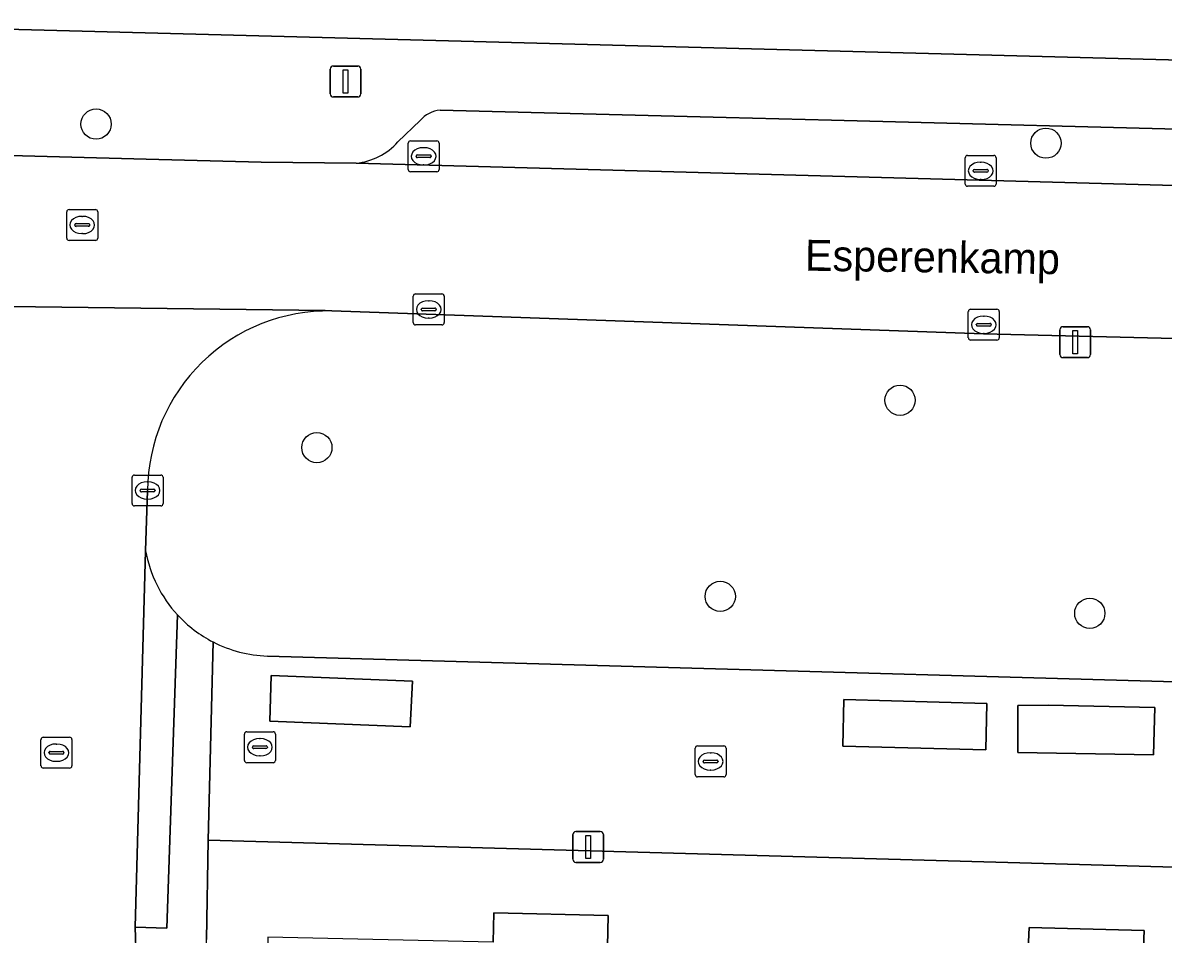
# Model space of a CAD drawing. Extents: x 162082 to 163401, y 388089 to 388636.
# Drawn here: x 162610.54 to 162647.44, y 388509.47 to 388538.95 of the extents above; entities that cross this region are included whole.
import ezdxf

# ---------------------------------------------------------------- set-up
doc = ezdxf.new("R2010")
doc.units = 0
for name, color, linetype in [('IMGEO_Boom', 7, 'Continuous'), ('IMGEO_Erf', 7, 'Continuous'), ('IMGEO_Groenvoorziening', 7, 'Continuous'), ('IMGEO_Kolk', 7, 'Continuous'), ('IMGEO_Lichtmast', 7, 'Continuous'), ('IMGEO_Openbare_ruimte_label', 7, 'Continuous'), ('IMGEO_Pand', 7, 'Continuous'), ('IMGEO_Parkeervlak_open', 7, 'Continuous'), ('IMGEO_Rijbaan_lokaal_open', 7, 'Continuous'), ('IMGEO_Rioolput', 7, 'Continuous'), ('IMGEO_Voetpad_open', 7, 'Continuous')]:
    doc.layers.add(name, color=color, linetype=linetype)

msp = doc.modelspace()

# ---------------------------------------------------------------- linework, layer by layer
at = {"layer": 'IMGEO_Boom'}
for centre in [(162612.908, 388535.674), (162643.646, 388535.057), (162638.925, 388526.74), (162620.053, 388525.207), (162633.107, 388520.393), (162645.066, 388519.846)]:
    msp.add_circle(centre, 0.489, dxfattribs=at)
at = {"layer": 'IMGEO_Erf'}
for points in [[(162606.721, 388538.832), (162672.963, 388537.079), (162673.006, 388538.982), (162673.313, 388552.479), (162669.13, 388552.572), (162668.878, 388541.291), (162661.971, 388541.448), (162661.961, 388540.998), (162660.961, 388541.021), (162660.972, 388541.472), (162657.899, 388541.542), (162658.012, 388546.541), (162658.081, 388549.625), (162663.479, 388549.503), (162663.69, 388558.893), (162664.085, 388558.884), (162664.085, 388561.811), (162667.267, 388561.732), (162667.346, 388564.914), (162673.318, 388564.766), (162673.345, 388565.86), (162673.645, 388565.853), (162669.736, 388570.29), (162547.954, 388583.733)], [(162719.033, 388509.629), (162665.584, 388511.139), (162616.534, 388512.505), (162616.48, 388509.291)], [(162625.758, 388509.206), (162625.782, 388510.16), (162629.482, 388510.065), (162629.408, 388506.565)], [(162643.063, 388508.743), (162643.101, 388509.686), (162646.827, 388509.586), (162646.684, 388506.102)]]:
    msp.add_lwpolyline(points, dxfattribs=at)
at = {"layer": 'IMGEO_Groenvoorziening'}
for points in [[(162660.207, 388528.43), (162641.631, 388528.891), (162620.532, 388529.627)], [(162618.451, 388518.462), (162660.432, 388517.274), (162660.207, 388528.43)], [(162614.574, 388523.821), (162614.512, 388521.872)]]:
    msp.add_lwpolyline(points, dxfattribs=at)
for centre, radius, start, end in [((162620.422, 388523.779), 5.849, 88.9264, 179.5931), ((162618.595, 388522.605), 4.149, 190.1737, 222.6695), ((162618.578, 388522.586), 4.123, 222.6403, 242.8269), ((162618.583, 388522.579), 4.119, 242.7193, 268.1665)]:
    msp.add_arc(centre, radius, start, end, dxfattribs=at)
at = {"layer": 'IMGEO_Kolk'}
for p, q in [((162623.008, 388534.205), (162623.008, 388535.057)), ((162623.083, 388535.131), (162623.935, 388535.131)), ((162624.009, 388535.057), (162624.009, 388534.205)), ((162623.267, 388534.625), (162623.267, 388534.637)), ((162623.31, 388534.674), (162623.708, 388534.674)), ((162623.496, 388534.911), (162623.521, 388534.911)), ((162623.751, 388534.637), (162623.751, 388534.625)), ((162641.11, 388534.661), (162641.962, 388534.661)), ((162623.705, 388534.588), (162623.307, 388534.588)), ((162623.519, 388534.351), (162623.494, 388534.351)), ((162641.035, 388533.735), (162641.035, 388534.587)), ((162641.523, 388534.441), (162641.548, 388534.441)), ((162642.036, 388534.587), (162642.036, 388533.735)), ((162623.935, 388534.131), (162623.083, 388534.131)), ((162641.294, 388534.155), (162641.294, 388534.167)), ((162641.732, 388534.118), (162641.334, 388534.118)), ((162641.337, 388534.204), (162641.735, 388534.204)), ((162641.778, 388534.167), (162641.778, 388534.155)), ((162641.962, 388533.661), (162641.11, 388533.661)), ((162641.546, 388533.881), (162641.521, 388533.881)), ((162623.172, 388529.252), (162623.172, 388530.104)), ((162623.247, 388530.178), (162624.099, 388530.178)), ((162623.66, 388529.958), (162623.685, 388529.958)), ((162624.173, 388530.104), (162624.173, 388529.252)), ((162623.431, 388529.672), (162623.431, 388529.684)), ((162623.869, 388529.635), (162623.471, 388529.635)), ((162623.474, 388529.721), (162623.872, 388529.721)), ((162623.915, 388529.684), (162623.915, 388529.672)), ((162641.135, 388528.757), (162641.135, 388529.609)), ((162641.21, 388529.683), (162642.062, 388529.683)), ((162641.623, 388529.463), (162641.648, 388529.463)), ((162642.136, 388529.609), (162642.136, 388528.757)), ((162624.099, 388529.178), (162623.247, 388529.178)), ((162623.683, 388529.398), (162623.658, 388529.398)), ((162641.394, 388529.177), (162641.394, 388529.189)), ((162641.832, 388529.14), (162641.434, 388529.14)), ((162641.437, 388529.226), (162641.835, 388529.226)), ((162641.878, 388529.189), (162641.878, 388529.177)), ((162641.646, 388528.903), (162641.621, 388528.903)), ((162642.062, 388528.683), (162641.21, 388528.683)), ((162614.149, 388524.32), (162615.001, 388524.32)), ((162614.074, 388523.394), (162614.074, 388524.246)), ((162614.562, 388524.1), (162614.587, 388524.1)), ((162615.075, 388524.246), (162615.075, 388523.394)), ((162614.333, 388523.814), (162614.333, 388523.826)), ((162614.771, 388523.777), (162614.373, 388523.777)), ((162614.376, 388523.863), (162614.774, 388523.863)), ((162614.817, 388523.826), (162614.817, 388523.814)), ((162615.001, 388523.32), (162614.149, 388523.32)), ((162614.585, 388523.54), (162614.56, 388523.54)), ((162617.709, 388515.088), (162617.709, 388515.94)), ((162617.784, 388516.014), (162618.636, 388516.014)), ((162618.71, 388515.94), (162618.71, 388515.088)), ((162617.968, 388515.508), (162617.968, 388515.52)), ((162618.406, 388515.471), (162618.008, 388515.471)), ((162618.011, 388515.557), (162618.409, 388515.557)), ((162618.197, 388515.794), (162618.222, 388515.794)), ((162618.452, 388515.52), (162618.452, 388515.508)), ((162632.295, 388514.628), (162632.295, 388515.48)), ((162632.37, 388515.554), (162633.222, 388515.554)), ((162633.296, 388515.48), (162633.296, 388514.628)), ((162618.22, 388515.234), (162618.195, 388515.234)), ((162632.597, 388515.097), (162632.995, 388515.097)), ((162632.783, 388515.334), (162632.808, 388515.334)), ((162618.636, 388515.014), (162617.784, 388515.014)), ((162632.554, 388515.048), (162632.554, 388515.06)), ((162632.992, 388515.011), (162632.594, 388515.011)), ((162632.806, 388514.774), (162632.781, 388514.774)), ((162633.038, 388515.06), (162633.038, 388515.048)), ((162633.222, 388514.554), (162632.37, 388514.554))]:
    msp.add_line(p, q, dxfattribs=at)
for points in [[(162623.008, 388534.205), (162623.008, 388535.057)], [(162623.083, 388535.131), (162623.935, 388535.131)], [(162624.009, 388535.057), (162624.009, 388534.205)], [(162641.11, 388534.661), (162641.962, 388534.661)], [(162641.035, 388533.735), (162641.035, 388534.587)], [(162642.036, 388534.587), (162642.036, 388533.735)], [(162623.935, 388534.131), (162623.083, 388534.131)], [(162641.962, 388533.661), (162641.11, 388533.661)], [(162623.172, 388529.252), (162623.172, 388530.104)], [(162623.247, 388530.178), (162624.099, 388530.178)], [(162624.173, 388530.104), (162624.173, 388529.252)], [(162641.135, 388528.757), (162641.135, 388529.609)], [(162641.21, 388529.683), (162642.062, 388529.683)], [(162642.136, 388529.609), (162642.136, 388528.757)], [(162624.099, 388529.178), (162623.247, 388529.178)], [(162642.062, 388528.683), (162641.21, 388528.683)], [(162614.149, 388524.32), (162615.001, 388524.32)], [(162614.074, 388523.394), (162614.074, 388524.246)], [(162615.075, 388524.246), (162615.075, 388523.394)], [(162615.001, 388523.32), (162614.149, 388523.32)], [(162617.709, 388515.088), (162617.709, 388515.94)], [(162617.784, 388516.014), (162618.636, 388516.014)], [(162618.71, 388515.94), (162618.71, 388515.088)], [(162632.295, 388514.628), (162632.295, 388515.48)], [(162632.37, 388515.554), (162633.222, 388515.554)], [(162633.296, 388515.48), (162633.296, 388514.628)], [(162618.636, 388515.014), (162617.784, 388515.014)], [(162633.222, 388514.554), (162632.37, 388514.554)]]:
    msp.add_lwpolyline(points, dxfattribs=at)
for centre, radius, start, end in [((162623.085, 388535.055), 0.0765, 91.552, 178.448), ((162623.085, 388535.055), 0.0765, 91.552, 178.448), ((162623.933, 388535.055), 0.0765, 1.552, 88.448), ((162623.933, 388535.055), 0.0765, 1.552, 88.448), ((162623.307, 388534.634), 0.0403, 85.8775, 175.7526), ((162623.712, 388534.636), 0.0386, 1.7309, 96.639), ((162641.112, 388534.585), 0.0765, 91.552, 178.448), ((162641.112, 388534.585), 0.0765, 91.552, 178.448), ((162641.96, 388534.585), 0.0765, 1.552, 88.448), ((162641.96, 388534.585), 0.0765, 1.552, 88.448), ((162623.304, 388534.624), 0.0366, 178.938, 274.7102), ((162623.708, 388534.631), 0.043, 264.8664, 352.4533), ((162623.085, 388534.207), 0.0765, 181.552, 268.448), ((162623.085, 388534.207), 0.0765, 181.552, 268.448), ((162623.933, 388534.207), 0.0765, 271.552, 358.448), ((162623.933, 388534.207), 0.0765, 271.552, 358.448), ((162641.334, 388534.164), 0.0403, 85.8775, 175.7526), ((162641.331, 388534.154), 0.0366, 178.938, 274.7102), ((162641.735, 388534.161), 0.043, 264.8664, 352.4533), ((162641.739, 388534.166), 0.0386, 1.7309, 96.639), ((162641.112, 388533.737), 0.0765, 181.552, 268.448), ((162641.112, 388533.737), 0.0765, 181.552, 268.448), ((162641.96, 388533.737), 0.0765, 271.552, 358.448), ((162641.96, 388533.737), 0.0765, 271.552, 358.448), ((162623.249, 388530.102), 0.0765, 91.552, 178.448), ((162623.249, 388530.102), 0.0765, 91.552, 178.448), ((162624.097, 388530.102), 0.0765, 1.552, 88.448), ((162624.097, 388530.102), 0.0765, 1.552, 88.448), ((162623.471, 388529.681), 0.0403, 85.8775, 175.7526), ((162623.468, 388529.671), 0.0366, 178.938, 274.7102), ((162623.872, 388529.678), 0.043, 264.8664, 352.4533), ((162623.876, 388529.683), 0.0386, 1.7309, 96.639), ((162641.212, 388529.607), 0.0765, 91.552, 178.448), ((162641.212, 388529.607), 0.0765, 91.552, 178.448), ((162642.06, 388529.607), 0.0765, 1.552, 88.448), ((162642.06, 388529.607), 0.0765, 1.552, 88.448), ((162623.249, 388529.254), 0.0765, 181.552, 268.448), ((162623.249, 388529.254), 0.0765, 181.552, 268.448), ((162624.097, 388529.254), 0.0765, 271.552, 358.448), ((162624.097, 388529.254), 0.0765, 271.552, 358.448), ((162641.434, 388529.186), 0.0403, 85.8775, 175.7526), ((162641.431, 388529.176), 0.0366, 178.938, 274.7102), ((162641.835, 388529.183), 0.043, 264.8664, 352.4533), ((162641.839, 388529.188), 0.0386, 1.7309, 96.639), ((162641.212, 388528.759), 0.0765, 181.552, 268.448), ((162641.212, 388528.759), 0.0765, 181.552, 268.448), ((162642.06, 388528.759), 0.0765, 271.552, 358.448), ((162642.06, 388528.759), 0.0765, 271.552, 358.448), ((162614.151, 388524.244), 0.0765, 91.552, 178.448), ((162614.151, 388524.244), 0.0765, 91.552, 178.448), ((162614.999, 388524.244), 0.0765, 1.552, 88.448), ((162614.999, 388524.244), 0.0765, 1.552, 88.448), ((162614.373, 388523.823), 0.0403, 85.8775, 175.7526), ((162614.37, 388523.813), 0.0366, 178.938, 274.7102), ((162614.774, 388523.82), 0.043, 264.8664, 352.4533), ((162614.778, 388523.825), 0.0386, 1.7309, 96.639), ((162614.151, 388523.396), 0.0765, 181.552, 268.448), ((162614.151, 388523.396), 0.0765, 181.552, 268.448), ((162614.999, 388523.396), 0.0765, 271.552, 358.448), ((162614.999, 388523.396), 0.0765, 271.552, 358.448), ((162617.786, 388515.938), 0.0765, 91.552, 178.448), ((162617.786, 388515.938), 0.0765, 91.552, 178.448), ((162618.634, 388515.938), 0.0765, 1.552, 88.448), ((162618.634, 388515.938), 0.0765, 1.552, 88.448), ((162618.008, 388515.517), 0.0403, 85.8775, 175.7526), ((162618.005, 388515.507), 0.0366, 178.938, 274.7102), ((162618.409, 388515.514), 0.043, 264.8664, 352.4533), ((162618.413, 388515.519), 0.0386, 1.7309, 96.639), ((162632.372, 388515.478), 0.0765, 91.552, 178.448), ((162632.372, 388515.478), 0.0765, 91.552, 178.448), ((162633.22, 388515.478), 0.0765, 1.552, 88.448), ((162633.22, 388515.478), 0.0765, 1.552, 88.448), ((162617.786, 388515.09), 0.0765, 181.552, 268.448), ((162617.786, 388515.09), 0.0765, 181.552, 268.448), ((162618.634, 388515.09), 0.0765, 271.552, 358.448), ((162618.634, 388515.09), 0.0765, 271.552, 358.448), ((162632.594, 388515.057), 0.0403, 85.8775, 175.7526), ((162632.999, 388515.059), 0.0386, 1.7309, 96.639), ((162632.591, 388515.047), 0.0366, 178.938, 274.7102), ((162632.995, 388515.054), 0.043, 264.8664, 352.4533), ((162632.372, 388514.63), 0.0765, 181.552, 268.448), ((162632.372, 388514.63), 0.0765, 181.552, 268.448), ((162633.22, 388514.63), 0.0765, 271.552, 358.448), ((162633.22, 388514.63), 0.0765, 271.552, 358.448)]:
    msp.add_arc(centre, radius, start, end, dxfattribs=at)
for centre, major_axis, ratio, start_param, end_param in [((162623.495, 388534.631), (-0.387, 0.002), 0.722429, 4.712389, 7.853982), ((162623.52, 388534.631), (-0.39, 0.002), 0.717154, 1.570796, 4.712389), ((162641.522, 388534.161), (-0.387, 0.002), 0.722429, 4.712389, 7.853982), ((162641.547, 388534.161), (-0.39, 0.002), 0.717154, 1.570796, 4.712389), ((162623.659, 388529.678), (-0.387, 0.002), 0.722429, 4.712389, 7.853982), ((162623.684, 388529.678), (-0.39, 0.002), 0.717154, 1.570796, 4.712389), ((162641.622, 388529.183), (-0.387, 0.002), 0.722429, 4.712389, 7.853982), ((162641.647, 388529.183), (-0.39, 0.002), 0.717154, 1.570796, 4.712389), ((162614.561, 388523.82), (-0.387, 0.002), 0.722429, 4.712389, 7.853982), ((162614.586, 388523.82), (-0.39, 0.002), 0.717154, 1.570796, 4.712389), ((162618.196, 388515.514), (-0.387, 0.002), 0.722429, 4.712389, 7.853982), ((162618.221, 388515.514), (-0.39, 0.002), 0.717154, 1.570796, 4.712389), ((162632.782, 388515.054), (-0.387, 0.002), 0.722429, 4.712389, 7.853982), ((162632.807, 388515.054), (-0.39, 0.002), 0.717154, 1.570796, 4.712389)]:
    msp.add_ellipse(centre, major_axis=major_axis, ratio=ratio, start_param=start_param, end_param=end_param, dxfattribs=at)
at = {"layer": 'IMGEO_Lichtmast'}
for p, q in [((162620.486, 388536.65), (162620.486, 388537.45)), ((162620.486, 388537.45), (162620.486, 388536.65)), ((162620.586, 388537.55), (162621.376, 388537.55)), ((162621.376, 388537.55), (162620.586, 388537.55)), ((162621.476, 388537.45), (162621.476, 388536.65)), ((162621.476, 388536.65), (162621.476, 388537.45)), ((162621.376, 388536.55), (162620.586, 388536.55)), ((162620.586, 388536.55), (162621.376, 388536.55)), ((162644.201, 388529.118), (162644.991, 388529.118)), ((162644.991, 388529.118), (162644.201, 388529.118)), ((162644.101, 388528.218), (162644.101, 388529.018)), ((162644.101, 388529.018), (162644.101, 388528.218)), ((162645.091, 388529.018), (162645.091, 388528.218)), ((162645.091, 388528.218), (162645.091, 388529.018)), ((162644.991, 388528.118), (162644.201, 388528.118)), ((162644.201, 388528.118), (162644.991, 388528.118)), ((162628.334, 388511.887), (162628.334, 388512.687)), ((162628.334, 388512.687), (162628.334, 388511.887)), ((162628.434, 388512.787), (162629.224, 388512.787)), ((162629.224, 388512.787), (162628.434, 388512.787)), ((162629.324, 388512.687), (162629.324, 388511.887)), ((162629.324, 388511.887), (162629.324, 388512.687)), ((162629.224, 388511.787), (162628.434, 388511.787)), ((162628.434, 388511.787), (162629.224, 388511.787))]:
    msp.add_line(p, q, dxfattribs=at)
for points in [[(162620.906, 388537.425), (162621.056, 388537.425), (162621.056, 388536.675), (162620.906, 388536.675), (162620.906, 388537.425)], [(162644.521, 388528.993), (162644.671, 388528.993), (162644.671, 388528.243), (162644.521, 388528.243), (162644.521, 388528.993)], [(162628.754, 388512.662), (162628.904, 388512.662), (162628.904, 388511.912), (162628.754, 388511.912), (162628.754, 388512.662)]]:
    msp.add_lwpolyline(points, dxfattribs=at)
for centre, start, end in [((162620.586, 388537.45), 90, 180), ((162620.586, 388537.45), 90, 180), ((162621.376, 388537.45), 0, 90), ((162621.376, 388537.45), 360, 90), ((162620.586, 388536.65), 180, 270), ((162620.586, 388536.65), 180, 270), ((162621.376, 388536.65), 270, 0), ((162621.376, 388536.65), 270, 0), ((162644.201, 388529.018), 90, 180), ((162644.201, 388529.018), 90, 180), ((162644.991, 388529.018), 0, 90), ((162644.991, 388529.018), 360, 90), ((162644.201, 388528.218), 180, 270), ((162644.201, 388528.218), 180, 270), ((162644.991, 388528.218), 270, 0), ((162644.991, 388528.218), 270, 0), ((162628.434, 388512.687), 90, 180), ((162628.434, 388512.687), 90, 180), ((162629.224, 388512.687), 0, 90), ((162629.224, 388512.687), 360, 90), ((162628.434, 388511.887), 180, 270), ((162628.434, 388511.887), 180, 270), ((162629.224, 388511.887), 270, 0), ((162629.224, 388511.887), 270, 0)]:
    msp.add_arc(centre, 0.1, start, end, dxfattribs=at)
at = {"layer": 'IMGEO_Pand'}
for points in [[(162628.864, 388492.044), (162629.093, 388500), (162632.361, 388499.916), (162632.553, 388506.468), (162629.408, 388506.565), (162629.482, 388510.065), (162625.782, 388510.16), (162625.758, 388509.206), (162618.465, 388509.369), (162618.327, 388504.531), (162616.308, 388504.59), (162616.187, 388500.37), (162618.205, 388500.314), (162618.966, 388500.293), (162624.452, 388500.142), (162624.232, 388492.17)], [(162641.55, 388491.697), (162646.156, 388491.572), (162646.373, 388499.549), (162646.394, 388500), (162646.684, 388506.102), (162646.827, 388509.586), (162643.101, 388509.686), (162643.063, 388508.743), (162635.985, 388508.881), (162635.801, 388508.885), (162635.684, 388506.371), (162632.553, 388506.468), (162632.361, 388499.916), (162641.779, 388499.674)]]:
    msp.add_lwpolyline(points, close=True, dxfattribs=at)
at = {"layer": 'IMGEO_Parkeervlak_open'}
for points in [[(162653.631, 388535.362), (162649.989, 388535.455), (162636.707, 388535.797), (162633.299, 388535.885), (162624.039, 388536.123)], [(162623.397, 388535.788), (162622.678, 388535.097)], [(162621.322, 388534.407), (162664.417, 388533.239)]]:
    msp.add_lwpolyline(points, dxfattribs=at)
for points in [[(162623.067, 388516.176), (162623.149, 388517.651), (162618.571, 388517.832), (162618.533, 388516.356)], [(162637.109, 388517.054), (162637.071, 388515.546), (162641.698, 388515.431), (162641.739, 388516.932)], [(162647.13, 388515.268), (162647.169, 388516.794), (162643.715, 388516.871), (162642.737, 388516.867), (162642.737, 388515.346)]]:
    msp.add_lwpolyline(points, close=True, dxfattribs=at)
for centre, radius, start, end in [((162624.117, 388535.191), 0.935, 94.7847, 140.327), ((162621.097, 388536.526), 2.131, 276.0511, 317.8874)]:
    msp.add_arc(centre, radius, start, end, dxfattribs=at)
at = {"layer": 'IMGEO_Rijbaan_lokaal_open'}
for points in [[(162664.417, 388533.239), (162621.322, 388534.407), (162618.255, 388534.441), (162614.525, 388534.542), (162600.889, 388534.909)], [(162604.115, 388529.85), (162620.32, 388529.642), (162620.532, 388529.627), (162641.631, 388528.891), (162660.207, 388528.43), (162661.179, 388528.406)], [(162620.532, 388529.627), (162620.32, 388529.642), (162604.115, 388529.85)], [(162613.954, 388500), (162614.074, 388505.05), (162614.209, 388508.675), (162614.171, 388509.688), (162614.512, 388521.872), (162614.574, 388523.821)], [(162616.695, 388518.918), (162616.534, 388512.505), (162665.584, 388511.139), (162665.779, 388520.484), (162660.432, 388517.274), (162618.451, 388518.462)]]:
    msp.add_lwpolyline(points, dxfattribs=at)
for points in [[(162623.067, 388516.176), (162618.533, 388516.356), (162618.571, 388517.832), (162623.149, 388517.651)], [(162637.109, 388517.054), (162641.739, 388516.932), (162641.698, 388515.431), (162637.071, 388515.546)], [(162647.13, 388515.268), (162642.737, 388515.346), (162642.737, 388516.867), (162643.715, 388516.871), (162647.169, 388516.794)]]:
    msp.add_lwpolyline(points, close=True, dxfattribs=at)
for centre, radius, start, end in [((162620.422, 388523.779), 5.849, 88.9264, 179.5931), ((162618.583, 388522.579), 4.119, 242.7193, 268.1665)]:
    msp.add_arc(centre, radius, start, end, dxfattribs=at)
at = {"layer": 'IMGEO_Rioolput'}
for p, q in [((162611.959, 388531.983), (162611.959, 388532.835)), ((162612.034, 388532.909), (162612.886, 388532.909)), ((162612.96, 388532.835), (162612.96, 388531.983)), ((162612.218, 388532.403), (162612.218, 388532.415)), ((162612.261, 388532.452), (162612.659, 388532.452)), ((162612.447, 388532.689), (162612.472, 388532.689)), ((162612.702, 388532.415), (162612.702, 388532.403)), ((162612.656, 388532.366), (162612.258, 388532.366)), ((162612.47, 388532.129), (162612.445, 388532.129)), ((162612.886, 388531.909), (162612.034, 388531.909)), ((162611.2, 388515.837), (162612.052, 388515.837)), ((162611.125, 388514.911), (162611.125, 388515.763)), ((162611.613, 388515.617), (162611.638, 388515.617)), ((162612.126, 388515.763), (162612.126, 388514.911)), ((162611.384, 388515.331), (162611.384, 388515.343)), ((162611.822, 388515.294), (162611.424, 388515.294)), ((162611.427, 388515.38), (162611.825, 388515.38)), ((162611.868, 388515.343), (162611.868, 388515.331)), ((162612.052, 388514.837), (162611.2, 388514.837)), ((162611.636, 388515.057), (162611.611, 388515.057))]:
    msp.add_line(p, q, dxfattribs=at)
for points in [[(162611.959, 388531.983), (162611.959, 388532.835)], [(162612.034, 388532.909), (162612.886, 388532.909)], [(162612.96, 388532.835), (162612.96, 388531.983)], [(162612.886, 388531.909), (162612.034, 388531.909)], [(162611.2, 388515.837), (162612.052, 388515.837)], [(162611.125, 388514.911), (162611.125, 388515.763)], [(162612.126, 388515.763), (162612.126, 388514.911)], [(162612.052, 388514.837), (162611.2, 388514.837)]]:
    msp.add_lwpolyline(points, dxfattribs=at)
for centre, radius, start, end in [((162612.036, 388532.833), 0.0765, 91.552, 178.448), ((162612.036, 388532.833), 0.0765, 91.552, 178.448), ((162612.884, 388532.833), 0.0765, 1.552, 88.448), ((162612.884, 388532.833), 0.0765, 1.552, 88.448), ((162612.258, 388532.412), 0.0403, 85.8775, 175.7526), ((162612.663, 388532.414), 0.0386, 1.7309, 96.639), ((162612.255, 388532.402), 0.0366, 178.938, 274.7102), ((162612.659, 388532.409), 0.043, 264.8664, 352.4533), ((162612.036, 388531.985), 0.0765, 181.552, 268.448), ((162612.036, 388531.985), 0.0765, 181.552, 268.448), ((162612.884, 388531.985), 0.0765, 271.552, 358.448), ((162612.884, 388531.985), 0.0765, 271.552, 358.448), ((162611.202, 388515.761), 0.0765, 91.552, 178.448), ((162611.202, 388515.761), 0.0765, 91.552, 178.448), ((162612.05, 388515.761), 0.0765, 1.552, 88.448), ((162612.05, 388515.761), 0.0765, 1.552, 88.448), ((162611.424, 388515.34), 0.0403, 85.8775, 175.7526), ((162611.421, 388515.33), 0.0366, 178.938, 274.7102), ((162611.825, 388515.337), 0.043, 264.8664, 352.4533), ((162611.829, 388515.342), 0.0386, 1.7309, 96.639), ((162611.202, 388514.913), 0.0765, 181.552, 268.448), ((162611.202, 388514.913), 0.0765, 181.552, 268.448), ((162612.05, 388514.913), 0.0765, 271.552, 358.448), ((162612.05, 388514.913), 0.0765, 271.552, 358.448)]:
    msp.add_arc(centre, radius, start, end, dxfattribs=at)
for centre, major_axis, ratio, start_param, end_param in [((162612.446, 388532.409), (-0.387, 0.002), 0.722429, 4.712389, 7.853982), ((162612.471, 388532.409), (-0.39, 0.002), 0.717154, 1.570796, 4.712389), ((162611.612, 388515.337), (-0.387, 0.002), 0.722429, 4.712389, 7.853982), ((162611.637, 388515.337), (-0.39, 0.002), 0.717154, 1.570796, 4.712389)]:
    msp.add_ellipse(centre, major_axis=major_axis, ratio=ratio, start_param=start_param, end_param=end_param, dxfattribs=at)
at = {"layer": 'IMGEO_Voetpad_open'}
for points in [[(162675.681, 388524.585), (162675.976, 388536.996), (162672.963, 388537.079), (162606.721, 388538.832), (162545.696, 388540.38)], [(162624.039, 388536.123), (162633.299, 388535.885), (162636.707, 388535.797), (162649.989, 388535.455), (162653.631, 388535.362), (162661.72, 388535.177)], [(162622.678, 388535.097), (162623.397, 388535.788)], [(162594.445, 388535.204), (162595.384, 388535.058), (162597.499, 388535.001), (162600.889, 388534.909), (162614.525, 388534.542), (162618.255, 388534.441), (162621.322, 388534.407)], [(162614.512, 388521.872), (162614.171, 388509.688), (162615.201, 388509.665), (162615.545, 388519.793)], [(162615.545, 388519.793), (162615.201, 388509.665), (162614.171, 388509.688), (162614.209, 388508.675), (162614.074, 388505.05), (162613.954, 388500), (162613.708, 388489.675), (162613.365, 388477.309), (162613.317, 388474.746), (162613.242, 388472.276)], [(162616.187, 388500.37), (162616.308, 388504.59), (162616.48, 388509.291), (162616.534, 388512.505), (162616.695, 388518.918)]]:
    msp.add_lwpolyline(points, dxfattribs=at)
for centre, radius, start, end in [((162624.117, 388535.191), 0.935, 94.7847, 140.327), ((162621.097, 388536.526), 2.131, 276.0511, 317.8874), ((162618.595, 388522.605), 4.149, 190.1737, 222.6695), ((162618.578, 388522.586), 4.123, 222.6403, 242.8269)]:
    msp.add_arc(centre, radius, start, end, dxfattribs=at)

# ---------------------------------------------------------------- texts
at = {"layer": 'IMGEO_Openbare_ruimte_label'}
msp.add_text('Esperenkamp', height=1, rotation=359.1979, dxfattribs=at).set_placement((162635.842, 388530.932))

doc.saveas('drawing.dxf')
